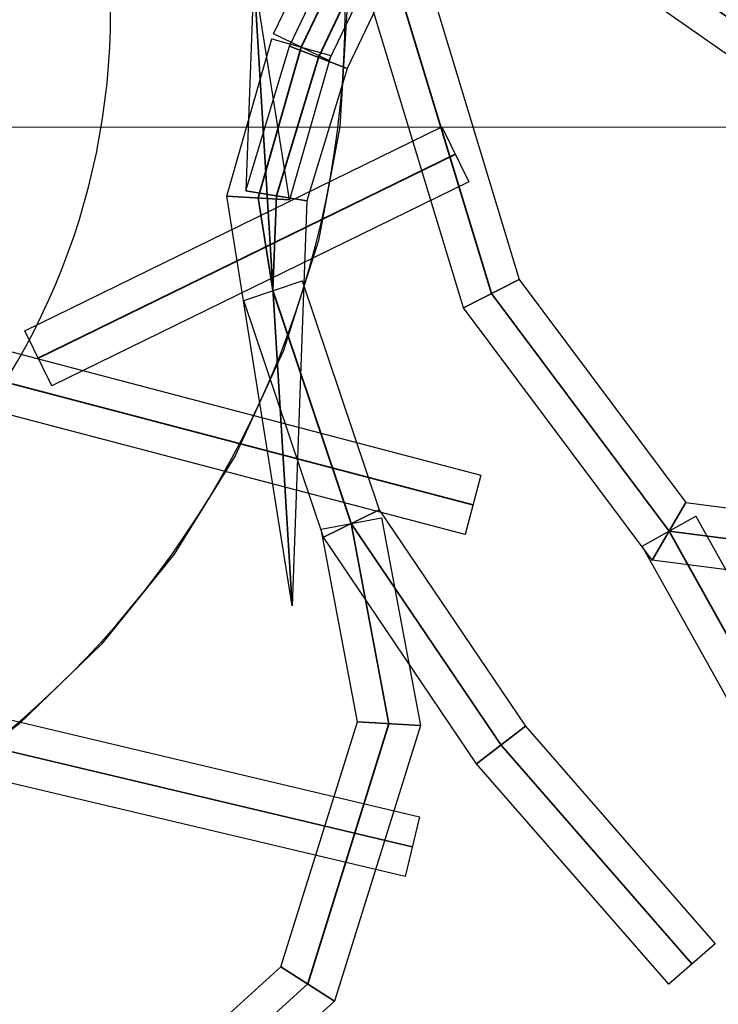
# Model space of a CAD drawing. Header units: millimetres. Extents: x -526411 to -400573, y 47353 to 130199.
# Tile 519 of 543: x -439307 to -437818, y 72965 to 75066. Entities that reach past the tile are written whole.
import ezdxf

# ---------------------------------------------------------------- set-up
doc = ezdxf.new("R2010")
doc.units = ezdxf.units.MM
for name, color, linetype, lineweight in [('01_ALGEMEEN', 7, 'Continuous', 18), ('18_BESTAANDE_CONSTRUCTIE', 7, 'Continuous', 18), ('m-pg-03_AI_dwg', 8, 'Continuous', 18)]:
    doc.layers.add(name, color=color, linetype=linetype, lineweight=lineweight)

# ---------------------------------------------------------------- blocks, each defined once
blk = doc.blocks.new('m-pg-03_AI_dwg_block 2240-641208-3e Verdieping - Percelen telling LI')
at = {"layer": '01_ALGEMEEN', "color": 253, "lineweight": 25, "flags": 128}
blk.add_lwpolyline([(1225.6, -468.07), (1224.916, -479.158), (1222.875, -490.079), (1219.507, -500.666), (1214.864, -510.758), (1209.015, -520.204), (1202.05, -528.859), (1194.075, -536.593), (1185.209, -543.288), (1175.588, -548.843), (1165.357, -553.173), (1154.671, -556.213), (1143.693, -557.917), (1132.589, -558.259), (1121.527, -557.235), (1110.674, -554.858), (1100.196, -551.166), (1090.251, -546.214), (1080.99, -540.077), (1072.553, -532.849), (1065.069, -524.639), (1058.65, -515.571)], dxfattribs=at)
at = {"layer": '01_ALGEMEEN', "color": 133, "flags": 128}
blk.add_lwpolyline([(1225.6, -468.07), (1224.916, -479.158), (1222.875, -490.079), (1219.507, -500.666), (1214.864, -510.758), (1209.015, -520.204), (1202.05, -528.859), (1194.075, -536.593), (1185.209, -543.288), (1175.588, -548.843), (1165.357, -553.173), (1154.671, -556.213), (1143.693, -557.917), (1132.589, -558.259), (1121.527, -557.235), (1110.674, -554.858), (1100.196, -551.166), (1090.251, -546.214), (1080.99, -540.077), (1072.553, -532.849), (1065.069, -524.639), (1058.65, -515.571)], dxfattribs=at)
blk = doc.blocks.new('m-pg-03_AI_dwg_block 2241-641209-3e Verdieping - Percelen telling LI')
at = {"layer": '01_ALGEMEEN', "color": 253, "lineweight": 25}
blk.add_open_spline([(1135.368, -558.132), (1185.107, -558.132), (1225.43, -517.81), (1225.43, -468.07)], degree=3, dxfattribs=at)
blk = doc.blocks.new('m-pg-03_AI_dwg_block 2242-641210-3e Verdieping - Percelen telling LI')
at = {"layer": '01_ALGEMEEN', "color": 253, "lineweight": 25}
blk.add_open_spline([(1135.368, -558.132), (1185.107, -558.132), (1225.43, -517.81), (1225.43, -468.07)], degree=3, dxfattribs=at)
blk = doc.blocks.new('m-pg-03_AI_dwg_block 2243-641211-3e Verdieping - Percelen telling LI')
at = {"layer": '01_ALGEMEEN', "color": 253, "lineweight": 25}
blk.add_open_spline([(1135.368, -535.616), (1172.673, -535.616), (1202.914, -505.374), (1202.914, -468.07)], degree=3, dxfattribs=at)
blk = doc.blocks.new('m-pg-03_AI_dwg_block 2266-641234-3e Verdieping - Percelen telling LI')
at = {"layer": '01_ALGEMEEN', "color": 253, "lineweight": 25, "flags": 128}
blk.add_lwpolyline([(1229.716, -460.589), (1223.878, -472.791), (1218.558, -470.245), (1223.242, -460.456)], close=True, dxfattribs=at)
at = {"layer": '01_ALGEMEEN', "color": 133, "flags": 128}
blk.add_lwpolyline([(1229.716, -460.589), (1223.878, -472.791), (1218.558, -470.245), (1223.242, -460.456)], close=True, dxfattribs=at)
blk = doc.blocks.new('m-pg-03_AI_dwg_block 2267-641235-3e Verdieping - Percelen telling LI')
at = {"layer": '01_ALGEMEEN', "color": 53, "lineweight": 35, "flags": 128}
blk.add_lwpolyline([(1159.545, -472.96), (1175.142, -464.605), (1183.61, -458.21), (1198.381, -451.785), (1212.513, -443.472), (1220.517, -446.618), (1226.479, -460.522), (1221.218, -471.518)], dxfattribs=at)
blk = doc.blocks.new('m-pg-03_AI_dwg_block 2268-641236-3e Verdieping - Percelen telling LI')
at = {"layer": '01_ALGEMEEN', "color": 253, "lineweight": 25, "flags": 128}
blk.add_lwpolyline([(1224.053, -472.328), (1220.096, -486.18), (1214.066, -485.819), (1218.382, -470.708)], close=True, dxfattribs=at)
at = {"layer": '01_ALGEMEEN', "color": 133, "flags": 128}
blk.add_lwpolyline([(1224.053, -472.328), (1220.096, -486.18), (1214.066, -485.819), (1218.382, -470.708)], close=True, dxfattribs=at)
blk = doc.blocks.new('m-pg-03_AI_dwg_block 2269-641237-3e Verdieping - Percelen telling LI')
at = {"layer": '01_ALGEMEEN', "color": 253, "lineweight": 25, "flags": 128}
blk.add_lwpolyline([(1220.096, -486.18), (1216.652, -464.633), (1220.356, -525.169), (1214.066, -485.819)], close=True, dxfattribs=at)
at = {"layer": '01_ALGEMEEN', "color": 133, "flags": 128}
blk.add_lwpolyline([(1220.096, -486.18), (1216.652, -464.633), (1220.356, -525.169), (1214.066, -485.819)], close=True, dxfattribs=at)
blk = doc.blocks.new('m-pg-03_AI_dwg_block 2270-641238-3e Verdieping - Percelen telling LI')
at = {"layer": '01_ALGEMEEN', "color": 253, "lineweight": 25, "flags": 128}
blk.add_lwpolyline([(1216.652, -464.633), (1215.901, -485.315), (1221.767, -486.292), (1220.356, -525.169)], close=True, dxfattribs=at)
at = {"layer": '01_ALGEMEEN', "color": 133, "flags": 128}
blk.add_lwpolyline([(1216.652, -464.633), (1215.901, -485.315), (1221.767, -486.292), (1220.356, -525.169)], close=True, dxfattribs=at)
blk = doc.blocks.new('m-pg-03_AI_dwg_block 2271-641239-3e Verdieping - Percelen telling LI')
at = {"layer": '01_ALGEMEEN', "color": 253, "lineweight": 25, "flags": 128}
blk.add_lwpolyline([(1215.901, -485.315), (1220.1, -471.43), (1225.616, -473.565), (1221.767, -486.292)], close=True, dxfattribs=at)
at = {"layer": '01_ALGEMEEN', "color": 133, "flags": 128}
blk.add_lwpolyline([(1215.901, -485.315), (1220.1, -471.43), (1225.616, -473.565), (1221.767, -486.292)], close=True, dxfattribs=at)
blk = doc.blocks.new('m-pg-03_AI_dwg_block 2272-641240-3e Verdieping - Percelen telling LI')
at = {"layer": '01_ALGEMEEN', "color": 253, "lineweight": 25, "flags": 128}
blk.add_lwpolyline([(1220.1, -471.43), (1225.638, -459.816), (1231.981, -460.218), (1225.616, -473.565)], close=True, dxfattribs=at)
at = {"layer": '01_ALGEMEEN', "color": 133, "flags": 128}
blk.add_lwpolyline([(1220.1, -471.43), (1225.638, -459.816), (1231.981, -460.218), (1225.616, -473.565)], close=True, dxfattribs=at)
blk = doc.blocks.new('m-pg-03_AI_dwg_block 2282-641250-3e Verdieping - Percelen telling LI')
at = {"layer": '01_ALGEMEEN', "color": 53, "lineweight": 35, "flags": 128}
blk.add_lwpolyline([(1221.218, -471.518), (1217.081, -486), (1218.504, -494.901), (1218.834, -485.804), (1222.858, -472.498), (1228.81, -460.017), (1224.643, -447.381), (1221.858, -442.182), (1220.93, -440.45), (1223.643, -437.881), (1228.769, -437.737), (1235.226, -437.995), (1243.685, -436.438), (1252.194, -431.507), (1257.95, -427.681)], dxfattribs=at)
blk = doc.blocks.new('m-pg-03_AI_dwg_block 2381-641349-3e Verdieping - Percelen telling LI')
at = {"layer": '01_ALGEMEEN', "color": 253, "lineweight": 25, "flags": 128}
blk.add_lwpolyline([(1221.299, -493.962), (1228.69, -515.945), (1223.355, -518.583), (1215.709, -495.841)], close=True, dxfattribs=at)
at = {"layer": '01_ALGEMEEN', "color": 133, "flags": 128}
blk.add_lwpolyline([(1221.299, -493.962), (1228.69, -515.945), (1223.355, -518.583), (1215.709, -495.841)], close=True, dxfattribs=at)
blk = doc.blocks.new('m-pg-03_AI_dwg_block 2382-641350-3e Verdieping - Percelen telling LI')
at = {"layer": '01_ALGEMEEN', "color": 253, "lineweight": 25, "flags": 128}
blk.add_lwpolyline([(1228.69, -515.945), (1242.743, -536.754), (1238.059, -540.355), (1223.355, -518.583)], close=True, dxfattribs=at)
at = {"layer": '01_ALGEMEEN', "color": 133, "flags": 128}
blk.add_lwpolyline([(1228.69, -515.945), (1242.743, -536.754), (1238.059, -540.355), (1223.355, -518.583)], close=True, dxfattribs=at)
blk = doc.blocks.new('m-pg-03_AI_dwg_block 2383-641351-3e Verdieping - Percelen telling LI')
at = {"layer": '01_ALGEMEEN', "color": 253, "lineweight": 25, "flags": 128}
blk.add_lwpolyline([(1242.743, -536.754), (1260.953, -557.65), (1256.506, -561.524), (1238.059, -540.355)], close=True, dxfattribs=at)
at = {"layer": '01_ALGEMEEN', "color": 133, "flags": 128}
blk.add_lwpolyline([(1242.743, -536.754), (1260.953, -557.65), (1256.506, -561.524), (1238.059, -540.355)], close=True, dxfattribs=at)
blk = doc.blocks.new('m-pg-03_AI_dwg_block 2384-641352-3e Verdieping - Percelen telling LI')
at = {"layer": '01_ALGEMEEN', "color": 53, "lineweight": 35, "flags": 128}
blk.add_lwpolyline([(1218.504, -494.901), (1226.023, -517.264), (1240.401, -538.555), (1258.73, -559.587)], dxfattribs=at)
blk = doc.blocks.new('m-pg-03_AI_dwg_block 2385-641353-3e Verdieping - Percelen telling LI')
at = {"layer": '01_ALGEMEEN', "color": 253, "lineweight": 25, "flags": 128}
blk.add_lwpolyline([(1228.921, -516.719), (1232.676, -536.689), (1226.609, -536.335), (1223.125, -517.809)], close=True, dxfattribs=at)
at = {"layer": '01_ALGEMEEN', "color": 133, "flags": 128}
blk.add_lwpolyline([(1228.921, -516.719), (1232.676, -536.689), (1226.609, -536.335), (1223.125, -517.809)], close=True, dxfattribs=at)
blk = doc.blocks.new('m-pg-03_AI_dwg_block 2386-641354-3e Verdieping - Percelen telling LI')
at = {"layer": '01_ALGEMEEN', "color": 253, "lineweight": 25, "flags": 128}
blk.add_lwpolyline([(1232.676, -536.689), (1224.42, -563.149), (1219.268, -559.859), (1226.609, -536.335)], close=True, dxfattribs=at)
at = {"layer": '01_ALGEMEEN', "color": 133, "flags": 128}
blk.add_lwpolyline([(1232.676, -536.689), (1224.42, -563.149), (1219.268, -559.859), (1226.609, -536.335)], close=True, dxfattribs=at)
blk = doc.blocks.new('m-pg-03_AI_dwg_block 2387-641355-3e Verdieping - Percelen telling LI')
at = {"layer": '01_ALGEMEEN', "color": 253, "lineweight": 25, "flags": 128}
blk.add_lwpolyline([(1224.42, -563.149), (1215.82, -570.95), (1211.858, -566.581), (1219.268, -559.859)], close=True, dxfattribs=at)
at = {"layer": '01_ALGEMEEN', "color": 133, "flags": 128}
blk.add_lwpolyline([(1224.42, -563.149), (1215.82, -570.95), (1211.858, -566.581), (1219.268, -559.859)], close=True, dxfattribs=at)
blk = doc.blocks.new('m-pg-03_AI_dwg_block 2388-641356-3e Verdieping - Percelen telling LI')
at = {"layer": '01_ALGEMEEN', "color": 53, "lineweight": 35, "flags": 128}
blk.add_lwpolyline([(1226.023, -517.264), (1229.643, -536.512), (1221.844, -561.504), (1213.839, -568.766)], dxfattribs=at)
blk = doc.blocks.new('m-pg-03_AI_dwg_block 2389-641357-3e Verdieping - Percelen telling LI')
at = {"layer": '01_ALGEMEEN', "color": 253, "lineweight": 25, "flags": 128}
blk.add_lwpolyline([(1231.632, -459.162), (1242.146, -493.84), (1236.802, -496.542), (1225.987, -460.873)], close=True, dxfattribs=at)
at = {"layer": '01_ALGEMEEN', "color": 133, "flags": 128}
blk.add_lwpolyline([(1231.632, -459.162), (1242.146, -493.84), (1236.802, -496.542), (1225.987, -460.873)], close=True, dxfattribs=at)
blk = doc.blocks.new('m-pg-03_AI_dwg_block 2390-641358-3e Verdieping - Percelen telling LI')
at = {"layer": '01_ALGEMEEN', "color": 253, "lineweight": 25, "flags": 128}
blk.add_lwpolyline([(1242.146, -493.84), (1258.149, -515.254), (1254.919, -520.783), (1236.802, -496.542)], close=True, dxfattribs=at)
at = {"layer": '01_ALGEMEEN', "color": 133, "flags": 128}
blk.add_lwpolyline([(1242.146, -493.84), (1258.149, -515.254), (1254.919, -520.783), (1236.802, -496.542)], close=True, dxfattribs=at)
blk = doc.blocks.new('m-pg-03_AI_dwg_block 2391-641359-3e Verdieping - Percelen telling LI')
at = {"layer": '01_ALGEMEEN', "color": 253, "lineweight": 25, "flags": 128}
blk.add_lwpolyline([(1258.149, -515.254), (1307.227, -521.594), (1306.472, -527.443), (1254.919, -520.783)], close=True, dxfattribs=at)
at = {"layer": '01_ALGEMEEN', "color": 133, "flags": 128}
blk.add_lwpolyline([(1258.149, -515.254), (1307.227, -521.594), (1306.472, -527.443), (1254.919, -520.783)], close=True, dxfattribs=at)
blk = doc.blocks.new('m-pg-03_AI_dwg_block 2392-641360-3e Verdieping - Percelen telling LI')
at = {"layer": '01_ALGEMEEN', "color": 53, "lineweight": 35, "flags": 128}
blk.add_lwpolyline([(1228.81, -460.017), (1239.474, -495.191), (1256.534, -518.018), (1306.849, -524.518)], dxfattribs=at)
blk = doc.blocks.new('m-pg-03_AI_dwg_block 2393-641361-3e Verdieping - Percelen telling LI')
at = {"layer": '01_ALGEMEEN', "color": 253, "lineweight": 25, "flags": 128}
blk.add_lwpolyline([(1259.109, -516.581), (1277.478, -549.486), (1272.329, -552.36), (1253.959, -519.456)], close=True, dxfattribs=at)
at = {"layer": '01_ALGEMEEN', "color": 133, "flags": 128}
blk.add_lwpolyline([(1259.109, -516.581), (1277.478, -549.486), (1272.329, -552.36), (1253.959, -519.456)], close=True, dxfattribs=at)
blk = doc.blocks.new('m-pg-03_AI_dwg_block 2394-641362-3e Verdieping - Percelen telling LI')
at = {"layer": '01_ALGEMEEN', "color": 53, "lineweight": 35}
blk.add_line((1256.534, -518.018), (1274.904, -550.923), dxfattribs=at)
blk = doc.blocks.new('m-pg-03_AI_dwg_block 2396-641364-3e Verdieping - Percelen telling LI')
at = {"layer": '01_ALGEMEEN', "color": 253, "lineweight": 25, "flags": 128}
blk.add_lwpolyline([(1256.092, -460.793), (1277.185, -475.537), (1275.288, -481.406), (1251.224, -464.586)], close=True, dxfattribs=at)
at = {"layer": '01_ALGEMEEN', "color": 133, "flags": 128}
blk.add_lwpolyline([(1256.092, -460.793), (1277.185, -475.537), (1275.288, -481.406), (1251.224, -464.586)], close=True, dxfattribs=at)
blk = doc.blocks.new('m-pg-03_AI_dwg_block 2400-641368-3e Verdieping - Percelen telling LI')
at = {"layer": '01_ALGEMEEN', "color": 53, "lineweight": 35, "flags": 128}
blk.add_lwpolyline([(1243.685, -436.438), (1253.658, -462.689), (1276.237, -478.472), (1303.22, -478.885), (1329.017, -484.023), (1331.555, -490.841)], dxfattribs=at)
blk = doc.blocks.new('m-pg-03_AI_dwg_block 2502-641470-3e Verdieping - Percelen telling LI')
at = {"layer": '01_ALGEMEEN', "color": 53, "lineweight": 35, "flags": 128}
blk.add_lwpolyline([(1086.701, -509.75), (1101.326, -539.829), (1122.543, -548.907), (1155.974, -544.008), (1176.098, -566.309), (1198.83, -603.196)], dxfattribs=at)
blk = doc.blocks.new('m-pg-03_AI_dwg_block 2515-641483-3e Verdieping - Percelen telling LI')
at = {"layer": '01_ALGEMEEN', "color": 253, "lineweight": 25, "flags": 128}
blk.add_lwpolyline([(1191.124, -535.623), (1232.561, -545.453), (1231.2, -551.192), (1190.882, -541.627)], close=True, dxfattribs=at)
at = {"layer": '01_ALGEMEEN', "color": 133, "flags": 128}
blk.add_lwpolyline([(1191.124, -535.623), (1232.561, -545.453), (1231.2, -551.192), (1190.882, -541.627)], close=True, dxfattribs=at)
blk = doc.blocks.new('m-pg-03_AI_dwg_block 2516-641484-3e Verdieping - Percelen telling LI')
at = {"layer": '01_ALGEMEEN', "color": 53, "lineweight": 35, "flags": 128}
blk.add_lwpolyline([(1155.974, -544.008), (1191.003, -538.625), (1231.881, -548.322)], dxfattribs=at)
blk = doc.blocks.new('m-pg-03_AI_dwg_block 2519-641487-3e Verdieping - Percelen telling LI')
at = {"layer": '01_ALGEMEEN', "color": 253, "lineweight": 25, "flags": 128}
blk.add_lwpolyline([(1189.494, -499.773), (1238.448, -512.617), (1236.951, -518.322), (1189.028, -505.748)], close=True, dxfattribs=at)
at = {"layer": '01_ALGEMEEN', "color": 133, "flags": 128}
blk.add_lwpolyline([(1189.494, -499.773), (1238.448, -512.617), (1236.951, -518.322), (1189.028, -505.748)], close=True, dxfattribs=at)
blk = doc.blocks.new('m-pg-03_AI_dwg_block 2520-641488-3e Verdieping - Percelen telling LI')
at = {"layer": '01_ALGEMEEN', "color": 53, "lineweight": 35, "flags": 128}
blk.add_lwpolyline([(1122.05, -489.699), (1141.318, -507.627), (1189.261, -502.76), (1237.699, -515.47)], dxfattribs=at)
blk = doc.blocks.new('m-pg-03_AI_dwg_block 2521-641489-3e Verdieping - Percelen telling LI')
at = {"layer": '01_ALGEMEEN', "color": 253, "lineweight": 25, "flags": 128}
blk.add_lwpolyline([(1194.67, -498.75), (1234.723, -479.153), (1237.315, -484.451), (1197.262, -504.048)], close=True, dxfattribs=at)
at = {"layer": '01_ALGEMEEN', "color": 133, "flags": 128}
blk.add_lwpolyline([(1194.67, -498.75), (1234.723, -479.153), (1237.315, -484.451), (1197.262, -504.048)], close=True, dxfattribs=at)
blk = doc.blocks.new('m-pg-03_AI_dwg_block 2522-641490-3e Verdieping - Percelen telling LI')
at = {"layer": '01_ALGEMEEN', "color": 53, "lineweight": 35}
blk.add_line((1195.966, -501.399), (1236.019, -481.802), dxfattribs=at)
blk = doc.blocks.new('m-pg-03_AI_dwg_block 2239-641516-3e Verdieping - Percelen telling LI')
for name in ['m-pg-03_AI_dwg_block 2240-641208-3e Verdieping - Percelen telling LI', 'm-pg-03_AI_dwg_block 2241-641209-3e Verdieping - Percelen telling LI', 'm-pg-03_AI_dwg_block 2242-641210-3e Verdieping - Percelen telling LI', 'm-pg-03_AI_dwg_block 2243-641211-3e Verdieping - Percelen telling LI', 'm-pg-03_AI_dwg_block 2282-641250-3e Verdieping - Percelen telling LI', 'm-pg-03_AI_dwg_block 2400-641368-3e Verdieping - Percelen telling LI', 'm-pg-03_AI_dwg_block 2267-641235-3e Verdieping - Percelen telling LI', 'm-pg-03_AI_dwg_block 2389-641357-3e Verdieping - Percelen telling LI', 'm-pg-03_AI_dwg_block 2266-641234-3e Verdieping - Percelen telling LI', 'm-pg-03_AI_dwg_block 2272-641240-3e Verdieping - Percelen telling LI', 'm-pg-03_AI_dwg_block 2392-641360-3e Verdieping - Percelen telling LI', 'm-pg-03_AI_dwg_block 2396-641364-3e Verdieping - Percelen telling LI', 'm-pg-03_AI_dwg_block 2269-641237-3e Verdieping - Percelen telling LI', 'm-pg-03_AI_dwg_block 2270-641238-3e Verdieping - Percelen telling LI', 'm-pg-03_AI_dwg_block 2268-641236-3e Verdieping - Percelen telling LI', 'm-pg-03_AI_dwg_block 2271-641239-3e Verdieping - Percelen telling LI', 'm-pg-03_AI_dwg_block 2521-641489-3e Verdieping - Percelen telling LI', 'm-pg-03_AI_dwg_block 2522-641490-3e Verdieping - Percelen telling LI', 'm-pg-03_AI_dwg_block 2520-641488-3e Verdieping - Percelen telling LI', 'm-pg-03_AI_dwg_block 2381-641349-3e Verdieping - Percelen telling LI', 'm-pg-03_AI_dwg_block 2390-641358-3e Verdieping - Percelen telling LI', 'm-pg-03_AI_dwg_block 2384-641352-3e Verdieping - Percelen telling LI', 'm-pg-03_AI_dwg_block 2519-641487-3e Verdieping - Percelen telling LI', 'm-pg-03_AI_dwg_block 2502-641470-3e Verdieping - Percelen telling LI', 'm-pg-03_AI_dwg_block 2391-641359-3e Verdieping - Percelen telling LI', 'm-pg-03_AI_dwg_block 2382-641350-3e Verdieping - Percelen telling LI', 'm-pg-03_AI_dwg_block 2388-641356-3e Verdieping - Percelen telling LI', 'm-pg-03_AI_dwg_block 2385-641353-3e Verdieping - Percelen telling LI', 'm-pg-03_AI_dwg_block 2393-641361-3e Verdieping - Percelen telling LI', 'm-pg-03_AI_dwg_block 2394-641362-3e Verdieping - Percelen telling LI', 'm-pg-03_AI_dwg_block 2515-641483-3e Verdieping - Percelen telling LI', 'm-pg-03_AI_dwg_block 2386-641354-3e Verdieping - Percelen telling LI', 'm-pg-03_AI_dwg_block 2383-641351-3e Verdieping - Percelen telling LI', 'm-pg-03_AI_dwg_block 2516-641484-3e Verdieping - Percelen telling LI', 'm-pg-03_AI_dwg_block 2387-641355-3e Verdieping - Percelen telling LI']:
    blk.add_blockref(name, (0, 0))
blk = doc.blocks.new('m-pg-03_AI_dwg_block 2548-641517-3e Verdieping - Percelen telling LI')
at = {"layer": '01_ALGEMEEN', "color": 133}
for points in [[(1255.654, -286.374), (1255.654, -286.374), (1015.341, -655.046), (1015.341, -655.046)], [(1015.341, -655.046), (1015.341, -655.046), (1255.654, -286.374), (1255.654, -286.374)]]:
    blk.add_open_spline(points, degree=3, dxfattribs=at)
blk = doc.blocks.new('m-pg-03_AI_dwg_block 4715-643683-3e Verdieping - Percelen telling LI')
at = {"layer": '18_BESTAANDE_CONSTRUCTIE', "color": 9, "lineweight": 9}
blk.add_line((-285.224, -479.201), (1783.881, -479.201), dxfattribs=at)
blk = doc.blocks.new('m-pg-03_AI_dwg_block 4640-643795-3e Verdieping - Percelen telling LI')
blk.add_blockref('m-pg-03_AI_dwg_block 4715-643683-3e Verdieping - Percelen telling LI', (0, 0))
blk = doc.blocks.new('m-pg-03_AI_dwg_block 4827-643796-3e Verdieping - Percelen telling LI')
at = {"layer": '18_BESTAANDE_CONSTRUCTIE', "color": 133}
for points in [[(1348.781, -470.71), (1348.781, -352.917), (1253.291, -257.426), (1135.497, -257.426)], [(1135.497, -683.994), (1253.291, -683.994), (1348.781, -588.504), (1348.781, -470.71)]]:
    blk.add_open_spline(points, degree=3, dxfattribs=at)
blk = doc.blocks.new('m-pg-03_AI_dwg_block 4828-643797-3e Verdieping - Percelen telling LI')
at = {"layer": '18_BESTAANDE_CONSTRUCTIE', "color": 133}
for points in [[(1355.536, -470.71), (1355.536, -349.186), (1257.021, -250.672), (1135.497, -250.672)], [(1135.497, -690.749), (1257.021, -690.749), (1355.536, -592.234), (1355.536, -470.71)]]:
    blk.add_open_spline(points, degree=3, dxfattribs=at)
blk = doc.blocks.new('m-pg-03_AI_dwg-638970-3e Verdieping - Percelen telling LI')
for name in ['m-pg-03_AI_dwg_block 4640-643795-3e Verdieping - Percelen telling LI', 'm-pg-03_AI_dwg_block 2548-641517-3e Verdieping - Percelen telling LI', 'm-pg-03_AI_dwg_block 4828-643797-3e Verdieping - Percelen telling LI', 'm-pg-03_AI_dwg_block 4827-643796-3e Verdieping - Percelen telling LI', 'm-pg-03_AI_dwg_block 2239-641516-3e Verdieping - Percelen telling LI']:
    blk.add_blockref(name, (0, 0))

msp = doc.modelspace()

# ---------------------------------------------------------------- block references
at = {"layer": 'm-pg-03_AI_dwg', "color": 133, "xscale": 22.2068924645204, "yscale": 22.2068924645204, "zscale": 22.2068924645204}
msp.add_blockref('m-pg-03_AI_dwg-638970-3e Verdieping - Percelen telling LI', (-465826.5, 85478), dxfattribs=at)

doc.saveas('drawing.dxf')
